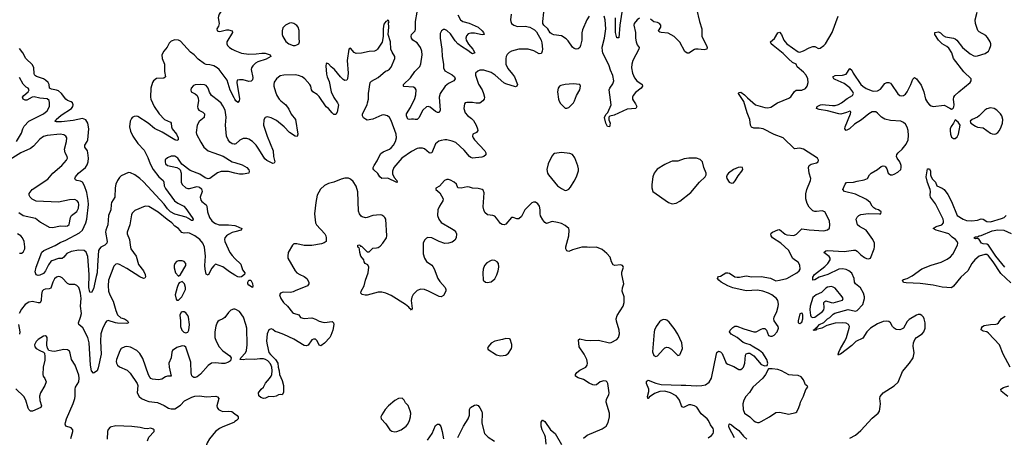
# Model space of a CAD drawing. Header units: inches. Extents: x 1449094 to 1618372, y 389908 to 534307.
# Tile 318 of 494: x 1547672 to 1558320, y 461769 to 466290. Entities that reach past the tile are written whole.
import ezdxf

# ---------------------------------------------------------------- set-up
doc = ezdxf.new("R2010")
doc.units = ezdxf.units.IN
doc.header["$MEASUREMENT"] = 0
doc.layers.add('B5446', color=7, linetype='Continuous')
doc.layers.add('B5456', color=7, linetype='Continuous')

msp = doc.modelspace()

# ---------------------------------------------------------------- linework, layer by layer
at = {"layer": 'B5446', "color": 5}
for points, elevation in [([(1550000, 466488), (1549990, 466485), (1549910, 466440), (1549850, 466382), (1549828, 466350), (1549821, 466330), (1549820, 466310), (1549830, 466250), (1549821, 466219), (1549804, 466190), (1549807, 466170), (1549830, 466164), (1549850, 466165), (1549910, 466180), (1549930, 466180), (1549970, 466170), (1549973, 466150), (1549913, 466050), (1549911, 466030), (1549921, 466010), (1549941, 465990), (1549970, 465970), (1550000, 465958)], 520), ([(1550000, 465429), (1549990, 465445), (1549949, 465529), (1549917, 465637), (1549831, 465750), (1549808, 465770), (1549770, 465791), (1549730, 465801), (1549690, 465804), (1549670, 465812), (1549602, 465862), (1549558, 465910), (1549520, 465940), (1549410, 466056), (1549390, 466067), (1549350, 466073), (1549310, 466059), (1549290, 466035), (1549268, 465992), (1549229, 465950), (1549210, 465910), (1549211, 465870), (1549239, 465810), (1549238, 465730), (1549249, 465670), (1549230, 465656), (1549150, 465652), (1549119, 465630), (1549107, 465610), (1549091, 465550), (1549086, 465450), (1549090, 465428), (1549128, 465350), (1549182, 465270), (1549238, 465210), (1549302, 465182), (1549310, 465171), (1549313, 465130), (1549321, 465110), (1549369, 465050), (1549385, 465010), (1549385, 464990), (1549370, 464983), (1549350, 464989), (1549214, 465074), (1549130, 465111), (1549060, 465170), (1548950, 465242), (1548930, 465247), (1548910, 465243), (1548890, 465231), (1548880, 465220), (1548865, 465190), (1548861, 465130), (1548870, 465085), (1548895, 465030), (1548950, 464948), (1549019, 464879), (1549057, 464797), (1549082, 464730), (1549115, 464670), (1549177, 464590), (1549223, 464550), (1549230, 464530), (1549236, 464490), (1549250, 464463), (1549345, 464330), (1549383, 464303), (1549447, 464270), (1549470, 464245), (1549537, 464150), (1549548, 464130), (1549545, 464115), (1549530, 464115), (1549499, 464139), (1549472, 464152), (1549350, 464186), (1549302, 464210), (1549270, 464242), (1549233, 464293), (1549010, 464533), (1548970, 464571), (1548917, 464610), (1548870, 464634), (1548850, 464636), (1548770, 464599), (1548750, 464581), (1548730, 464551), (1548712, 464510), (1548704, 464470), (1548700, 464370), (1548665, 464310), (1548660, 464290), (1548659, 464230), (1548631, 464170), (1548624, 464070), (1548602, 464010), (1548599, 463990), (1548617, 463890), (1548613, 463870), (1548593, 463850), (1548550, 463829), (1548534, 463810), (1548526, 463790), (1548512, 463630), (1548510, 463550), (1548498, 463510), (1548470, 463375), (1548450, 463336), (1548430, 463341), (1548421, 463390), (1548423, 463530), (1548408, 463728), (1548392, 463772), (1548370, 463790), (1548310, 463794), (1548230, 463780), (1548182, 463758), (1548162, 463738), (1548150, 463719), (1548130, 463703), (1548090, 463705), (1548020, 463680), (1548008, 463672), (1547983, 463637), (1547950, 463572), (1547930, 463544), (1547890, 463525), (1547870, 463521), (1547850, 463529), (1547839, 463559), (1547850, 463610), (1547910, 463774), (1547932, 463790), (1548055, 463845), (1548110, 463878), (1548170, 463904), (1548317, 463983), (1548350, 464012), (1548389, 464090), (1548398, 464130), (1548416, 464290), (1548413, 464333), (1548398, 464418), (1548373, 464493), (1548350, 464530), (1548330, 464541), (1548289, 464550), (1548277, 464557), (1548270, 464570), (1548275, 464590), (1548307, 464630), (1548382, 464690), (1548401, 464719), (1548412, 464750), (1548416, 464790), (1548410, 464850), (1548404, 464870), (1548377, 464910), (1548376, 464930), (1548402, 464970), (1548410, 464990), (1548418, 465110), (1548410, 465170), (1548386, 465206), (1548370, 465215), (1548350, 465219), (1548250, 465200), (1548125, 465185), (1548070, 465183), (1548052, 465190), (1548062, 465198), (1548066, 465210), (1548122, 465258), (1548231, 465330), (1548247, 465350), (1548252, 465370), (1548242, 465390), (1548230, 465400), (1548190, 465416), (1548170, 465431), (1548125, 465490), (1548090, 465520), (1548070, 465529), (1548017, 465537), (1547994, 465550), (1547990, 465590), (1547979, 465610), (1547950, 465637), (1547930, 465650), (1547854, 465674), (1547842, 465682), (1547833, 465693), (1547829, 465709), (1547825, 465770), (1547810, 465800), (1547737, 465870), (1547706, 465930), (1547670, 465980)], 520), ([(1547639, 464970), (1547690, 465063), (1547706, 465110), (1547722, 465138), (1547770, 465191), (1547930, 465272), (1547970, 465303), (1547993, 465350), (1547996, 465390), (1547990, 465416), (1547970, 465433), (1547890, 465440), (1547830, 465455), (1547807, 465453), (1547750, 465420), (1547730, 465419), (1547710, 465428), (1547703, 465450), (1547715, 465470), (1547765, 465510), (1547774, 465530), (1547762, 465550), (1547742, 465561), (1547711, 465591), (1547670, 465666)], 540), ([(1550000, 464943), (1549990, 464941), (1549970, 464945), (1549945, 464965), (1549925, 464990), (1549910, 465030), (1549898, 465150), (1549906, 465234), (1549893, 465310), (1549870, 465358), (1549850, 465385), (1549823, 465410), (1549748, 465470), (1549726, 465506), (1549710, 465550), (1549690, 465577), (1549670, 465586), (1549630, 465590), (1549570, 465586), (1549550, 465577), (1549527, 465550), (1549522, 465530), (1549527, 465510), (1549570, 465488), (1549590, 465470), (1549602, 465442), (1549606, 465410), (1549595, 465350), (1549599, 465330), (1549611, 465310), (1549651, 465290), (1549671, 465270), (1549667, 465230), (1549613, 465187), (1549590, 465150), (1549582, 465070), (1549584, 465050), (1549630, 464964), (1549665, 464910), (1549710, 464872), (1549770, 464847), (1549873, 464813), (1549970, 464753), (1550000, 464743)], 540), ([(1547663, 464203), (1547709, 464169), (1547842, 464142), (1547897, 464097), (1547990, 464045), (1548030, 464041), (1548110, 464059), (1548170, 464054), (1548190, 464059), (1548206, 464074), (1548223, 464150), (1548231, 464169), (1548290, 464213), (1548307, 464250), (1548312, 464291), (1548308, 464310), (1548294, 464330), (1548270, 464342), (1548210, 464341), (1548090, 464316), (1547850, 464327), (1547807, 464347), (1547784, 464370), (1547774, 464390), (1547775, 464410), (1547808, 464450), (1547976, 464564), (1548032, 464628), (1548127, 464710), (1548178, 464770), (1548188, 464790), (1548187, 464810), (1548164, 464850), (1548157, 464890), (1548179, 464970), (1548180, 465010), (1548170, 465030), (1548150, 465044), (1548110, 465052), (1547970, 465035), (1547930, 465024), (1547890, 464997), (1547820, 464920), (1547790, 464897), (1547683, 464850), (1547570, 464775)], 540), ([(1550000, 464629), (1549930, 464645), (1549850, 464646), (1549810, 464634), (1549730, 464572), (1549710, 464569), (1549678, 464578), (1549619, 464619), (1549517, 464657), (1549425, 464725), (1549382, 464790), (1549350, 464814), (1549310, 464813), (1549270, 464796), (1549247, 464773), (1549244, 464750), (1549250, 464730), (1549272, 464712), (1549370, 464690), (1549397, 464677), (1549406, 464666), (1549420, 464630), (1549417, 464570), (1549420, 464530), (1549430, 464507), (1549470, 464471), (1549490, 464464), (1549510, 464464), (1549590, 464484), (1549618, 464478), (1549639, 464459), (1549645, 464430), (1549625, 464370), (1549630, 464335), (1549641, 464321), (1549687, 464287), (1549696, 464270), (1549702, 464210), (1549724, 464150), (1549750, 464114), (1549770, 464096), (1549790, 464083), (1549830, 464070), (1549930, 464069), (1550000, 464061)], 540), ([(1550000, 463525), (1549941, 463561), (1549870, 463613), (1549790, 463642), (1549770, 463626), (1549750, 463600), (1549710, 463523), (1549690, 463535), (1549677, 463590), (1549675, 463630), (1549682, 463730), (1549669, 463829), (1549653, 463870), (1549619, 463910), (1549567, 463950), (1549510, 463978), (1549490, 463982), (1549450, 463980), (1549425, 463985), (1549389, 464029), (1549350, 464056), (1549317, 464090), (1549266, 464126), (1549170, 464207), (1549070, 464267), (1549030, 464270), (1548916, 464224), (1548890, 464197), (1548882, 464178), (1548862, 464070), (1548836, 463990), (1548835, 463970), (1548861, 463910), (1548865, 463850), (1548875, 463810), (1548930, 463730), (1548958, 463638), (1549011, 463570), (1549030, 463530), (1549034, 463506), (1549027, 463493), (1549010, 463490), (1548970, 463505), (1548830, 463598), (1548750, 463640), (1548730, 463646), (1548710, 463644), (1548690, 463623), (1548634, 463470), (1548627, 463410), (1548633, 463350), (1548648, 463310), (1548684, 463244), (1548710, 463140), (1548730, 463095), (1548764, 463064), (1548804, 463050), (1548839, 463030), (1548850, 463010), (1548830, 463000), (1548730, 463005), (1548708, 463008), (1548630, 463032), (1548610, 463026), (1548603, 463017), (1548570, 462955), (1548551, 462889), (1548547, 462810), (1548552, 462670), (1548519, 462521), (1548508, 462490), (1548470, 462462), (1548450, 462489), (1548439, 462550), (1548422, 462790), (1548410, 462850), (1548355, 462955), (1548311, 462991), (1548309, 463010), (1548331, 463070), (1548339, 463110), (1548329, 463190), (1548335, 463270), (1548329, 463330), (1548319, 463370), (1548310, 463390), (1548290, 463412), (1548270, 463424), (1548210, 463423), (1548190, 463435), (1548130, 463494), (1548110, 463505), (1548090, 463509), (1548070, 463502), (1548050, 463483), (1548029, 463450), (1548010, 463382), (1547990, 463375), (1547946, 463374), (1547930, 463366), (1547916, 463350), (1547906, 463314), (1547905, 463250), (1547894, 463226), (1547870, 463224), (1547810, 463240), (1547770, 463233), (1547730, 463207), (1547690, 463156), (1547668, 463110)], 540), ([(1547670, 463762), (1547690, 463764), (1547710, 463775), (1547726, 463810), (1547728, 463830), (1547720, 463890), (1547702, 463930), (1547683, 463950), (1547650, 463970)], 540), ([(1550000, 463993), (1549970, 463985), (1549930, 463966), (1549907, 463950), (1549892, 463930), (1549886, 463910), (1549889, 463890), (1549943, 463770), (1549970, 463737), (1550000, 463706)], 540), ([(1550000, 463155), (1549984, 463156), (1549955, 463145), (1549930, 463121), (1549890, 463066), (1549870, 463052), (1549830, 463035), (1549816, 463024), (1549808, 463012), (1549793, 462973), (1549781, 462910), (1549784, 462850), (1549798, 462810), (1549829, 462749), (1549870, 462705), (1549945, 462650), (1549958, 462630), (1549950, 462598), (1549930, 462584), (1549890, 462569), (1549853, 462567), (1549790, 462574), (1549746, 462570), (1549710, 462547), (1549629, 462451), (1549590, 462422), (1549570, 462416), (1549557, 462417), (1549544, 462424), (1549535, 462435), (1549527, 462467), (1549521, 462581), (1549470, 462746), (1549455, 462755), (1549430, 462759), (1549370, 462740), (1549325, 462710), (1549318, 462690), (1549311, 462630), (1549285, 462570), (1549287, 462530), (1549311, 462429), (1549270, 462430), (1549250, 462423), (1549210, 462399), (1549172, 462392), (1549110, 462398), (1549090, 462407), (1549079, 462419), (1549065, 462445), (1549003, 462623), (1548970, 462675), (1548939, 462710), (1548870, 462744), (1548830, 462751), (1548810, 462749), (1548771, 462730), (1548754, 462706), (1548718, 462610), (1548714, 462590), (1548718, 462570), (1548730, 462551), (1548750, 462533), (1548835, 462495), (1548865, 462465), (1548942, 462350), (1548948, 462328), (1548943, 462250), (1548964, 462210), (1548990, 462190), (1549030, 462170), (1549070, 462158), (1549164, 462144), (1549233, 462113), (1549283, 462083), (1549310, 462076), (1549330, 462076), (1549350, 462078), (1549410, 462117), (1549456, 462164), (1549535, 462205), (1549565, 462215), (1549619, 462219), (1549690, 462206), (1549793, 462213), (1549810, 462206), (1549826, 462190), (1549804, 462110), (1549806, 462090), (1549823, 462070), (1549850, 462054), (1549870, 462049), (1549930, 462053), (1549967, 462047), (1550000, 462023)], 560), ([(1547660, 462990), (1547674, 462910), (1547670, 462885)], 540), ([(1548224, 461756), (1548247, 461830), (1548246, 461850), (1548230, 461870), (1548170, 461890), (1548165, 461910), (1548167, 461930), (1548178, 461970), (1548250, 462136), (1548268, 462188), (1548273, 462213), (1548271, 462290), (1548276, 462310), (1548310, 462370), (1548316, 462410), (1548310, 462443), (1548271, 462550), (1548232, 462612), (1548219, 462679), (1548210, 462701), (1548190, 462715), (1548150, 462720), (1548050, 462697), (1548020, 462700), (1547988, 462710), (1547973, 462733), (1547966, 462766), (1547969, 462850), (1547962, 462862), (1547950, 462869), (1547930, 462865), (1547870, 462827), (1547850, 462805), (1547833, 462770), (1547837, 462750), (1547850, 462731), (1547890, 462707), (1547931, 462691), (1547939, 462679), (1547945, 462645), (1547943, 462603), (1547927, 462527), (1547921, 462450), (1547926, 462430), (1547945, 462405), (1547957, 462370), (1547944, 462330), (1547898, 462250), (1547887, 462213), (1547889, 462169), (1547908, 462110), (1547901, 462090), (1547810, 462053), (1547790, 462053), (1547780, 462060), (1547770, 462069), (1547764, 462084), (1547740, 462170), (1547715, 462210), (1547630, 462292)], 560), ([(1550000, 461939), (1549987, 461930), (1549870, 461884), (1549834, 461866), (1549790, 461830), (1549726, 461754), (1549700, 461710), (1549667, 461610), (1549667, 461570), (1549687, 461550), (1549784, 461544), (1549830, 461519), (1549850, 461514), (1549910, 461535), (1549930, 461533), (1549970, 461508), (1549999, 461499), (1550000, 461499)], 560), ([(1549055, 461730), (1549070, 461771), (1549126, 461830), (1549126, 461850), (1549116, 461856), (1549090, 461868), (1549050, 461862), (1549017, 461863), (1548974, 461874), (1548886, 461886), (1548712, 461892), (1548650, 461877), (1548628, 461852), (1548620, 461830), (1548619, 461750)], 560)]:
    msp.add_lwpolyline(points, dxfattribs=dict(at, elevation=elevation))
at = {"layer": 'B5446', "color": 5, "elevation": 560}
for points in [[(1549430, 463681), (1549390, 463681), (1549368, 463672), (1549351, 463650), (1549343, 463630), (1549342, 463602), (1549358, 463550), (1549390, 463514), (1549410, 463532), (1549469, 463630), (1549469, 463650), (1549450, 463672)], [(1549430, 463454), (1549398, 463442), (1549391, 463430), (1549376, 463390), (1549355, 463310), (1549363, 463263), (1549370, 463252), (1549390, 463252), (1549424, 463290), (1549464, 463370), (1549464, 463390), (1549453, 463430)], [(1549450, 463128), (1549433, 463127), (1549418, 463122), (1549405, 463090), (1549411, 463029), (1549411, 462970), (1549425, 462930), (1549448, 462908), (1549470, 462901), (1549490, 462906), (1549501, 462930), (1549509, 462990), (1549497, 463070), (1549490, 463088), (1549470, 463115)]]:
    msp.add_lwpolyline(points, close=True, dxfattribs=at)
at = {"layer": 'B5456', "color": 5}
for points, elevation in [([(1554991, 466409), (1555023, 466270), (1555049, 466190), (1555050, 466110), (1555100, 466010), (1555106, 465990), (1555103, 465970), (1555076, 465964), (1555009, 465971), (1554982, 465970), (1554970, 465967), (1554910, 465929), (1554890, 465929), (1554867, 465947), (1554810, 466046), (1554750, 466110), (1554685, 466145), (1554610, 466151), (1554595, 466155), (1554584, 466164), (1554581, 466170), (1554604, 466210), (1554607, 466230), (1554590, 466249), (1554570, 466260), (1554530, 466267), (1554495, 466295)], 540), ([(1552988, 466350), (1552979, 466290), (1552982, 466270), (1552990, 466250), (1553015, 466230), (1553056, 466216), (1553139, 466221), (1553190, 466210), (1553240, 466180), (1553260, 466160), (1553310, 466070), (1553320, 466040), (1553327, 465970), (1553324, 465950), (1553314, 465926), (1553310, 465923), (1553290, 465922), (1553232, 465952), (1553171, 465971), (1553070, 465972), (1552991, 465950), (1552965, 465935), (1552945, 465915), (1552933, 465890), (1552930, 465870), (1552930, 465810), (1552950, 465762), (1553002, 465702), (1553024, 465670), (1553054, 465590), (1553050, 465570), (1553035, 465565), (1552930, 465596), (1552907, 465607), (1552813, 465690), (1552770, 465717), (1552690, 465744), (1552650, 465743), (1552626, 465734), (1552603, 465710), (1552600, 465690), (1552633, 465593), (1552672, 465530), (1552689, 465490), (1552698, 465450), (1552694, 465430), (1552682, 465410), (1552650, 465388), (1552610, 465386), (1552570, 465392), (1552508, 465392), (1552491, 465389), (1552481, 465379), (1552477, 465330), (1552490, 465283), (1552514, 465254), (1552559, 465219), (1552578, 465198), (1552607, 465150), (1552624, 465110), (1552626, 465090), (1552614, 465070), (1552574, 465050), (1552570, 465030), (1552576, 465010), (1552589, 464989), (1552701, 464870), (1552713, 464850), (1552713, 464827), (1552691, 464810), (1552670, 464803), (1552570, 464790), (1552550, 464797), (1552535, 464810), (1552479, 464879), (1552390, 464959), (1552350, 464976), (1552290, 464990), (1552269, 464991), (1552230, 464984), (1552205, 464975), (1552170, 464945), (1552130, 464848), (1552110, 464845), (1552101, 464850), (1552050, 464891), (1552030, 464898), (1551990, 464901), (1551970, 464895), (1551910, 464862), (1551806, 464790), (1551720, 464690), (1551703, 464650), (1551703, 464623), (1551723, 464583), (1551750, 464550), (1551754, 464530), (1551750, 464527), (1551655, 464575), (1551590, 464572), (1551567, 464590), (1551544, 464624), (1551503, 464663), (1551496, 464676), (1551496, 464690), (1551505, 464710), (1551537, 464763), (1551562, 464818), (1551579, 464841), (1551602, 464858), (1551670, 464889), (1551690, 464903), (1551716, 464930), (1551737, 464970), (1551746, 465010), (1551743, 465050), (1551690, 465199), (1551670, 465232), (1551650, 465249), (1551610, 465261), (1551590, 465256), (1551490, 465212), (1551430, 465204), (1551410, 465212), (1551390, 465229), (1551381, 465250), (1551379, 465270), (1551430, 465370), (1551435, 465390), (1551443, 465430), (1551445, 465490), (1551461, 465610), (1551475, 465625), (1551550, 465663), (1551628, 465732), (1551650, 465740), (1551670, 465756), (1551690, 465778), (1551728, 465870), (1551728, 465890), (1551699, 465939), (1551687, 465970), (1551682, 466050), (1551658, 466130), (1551664, 466210), (1551662, 466258), (1551666, 466266), (1551662, 466282), (1551650, 466286), (1551645, 466275), (1551630, 466269), (1551610, 466242), (1551602, 466190), (1551604, 466110), (1551593, 466047), (1551542, 465970), (1551530, 465960), (1551509, 465951), (1551450, 465947), (1551369, 465929), (1551310, 465923), (1551290, 465934), (1551250, 465983), (1551230, 465970), (1551212, 465850), (1551223, 465710), (1551217, 465650), (1551210, 465637), (1551190, 465632), (1551170, 465644), (1551142, 465670), (1551076, 465750), (1551039, 465779), (1551010, 465814), (1550990, 465818), (1550987, 465813), (1550984, 465790), (1550990, 465702), (1550998, 465670), (1551020, 465620), (1551042, 465510), (1551068, 465448), (1551110, 465390), (1551119, 465370), (1551106, 465290), (1551090, 465262), (1551070, 465265), (1551050, 465281), (1551010, 465329), (1550987, 465347), (1550910, 465460), (1550890, 465480), (1550842, 465510), (1550828, 465530), (1550820, 465570), (1550810, 465590), (1550754, 465650), (1550727, 465670), (1550686, 465686), (1550650, 465693), (1550530, 465691), (1550490, 465681), (1550448, 465650), (1550425, 465615), (1550420, 465590), (1550420, 465570), (1550437, 465510), (1550454, 465470), (1550477, 465430), (1550496, 465410), (1550549, 465369), (1550583, 465323), (1550608, 465268), (1550656, 465210), (1550679, 465050), (1550673, 465027), (1550650, 465030), (1550589, 465069), (1550531, 465131), (1550450, 465198), (1550390, 465226), (1550350, 465237), (1550325, 465230), (1550313, 465207), (1550310, 465150), (1550349, 465030), (1550412, 464870), (1550418, 464810), (1550430, 464750), (1550423, 464737), (1550410, 464732), (1550346, 464766), (1550323, 464783), (1550260, 464890), (1550231, 464930), (1550190, 464970), (1550150, 464997), (1550130, 465004), (1550090, 465004), (1550054, 464986), (1550010, 464946), (1550000, 464943)], 540), ([(1552410, 466342), (1552439, 466290), (1552466, 466270), (1552534, 466254), (1552630, 466211), (1552674, 466170), (1552689, 466150), (1552696, 466130), (1552674, 466126), (1552590, 466143), (1552550, 466146), (1552523, 466137), (1552503, 466117), (1552496, 466090), (1552501, 466070), (1552527, 466027), (1552573, 465970), (1552593, 465930), (1552570, 465922), (1552550, 465930), (1552517, 465957), (1552450, 465999), (1552411, 466030), (1552381, 466061), (1552330, 466136), (1552290, 466174), (1552270, 466184), (1552257, 466183), (1552235, 466170), (1552221, 466139), (1552219, 466090), (1552238, 465970), (1552241, 465890), (1552254, 465810), (1552256, 465770), (1552270, 465736), (1552350, 465693), (1552373, 465670), (1552382, 465650), (1552367, 465630), (1552310, 465600), (1552273, 465570), (1552218, 465490), (1552207, 465450), (1552220, 465310), (1552210, 465284), (1552190, 465286), (1552170, 465298), (1552110, 465344), (1552090, 465350), (1552070, 465347), (1552032, 465310), (1551990, 465229), (1551970, 465209), (1551949, 465209), (1551930, 465215), (1551910, 465215), (1551890, 465209), (1551870, 465213), (1551854, 465250), (1551854, 465270), (1551899, 465341), (1551944, 465436), (1551956, 465476), (1551958, 465530), (1551950, 465550), (1551930, 465559), (1551828, 465568), (1551824, 465570), (1551821, 465590), (1551898, 465662), (1551947, 465730), (1551998, 465782), (1552010, 465811), (1552025, 465910), (1552021, 465950), (1552007, 465990), (1551970, 466038), (1551922, 466070), (1551909, 466089), (1551906, 466110), (1551909, 466131), (1551950, 466169), (1551954, 466186), (1551952, 466270), (1551970, 466370)], 520), ([(1553832, 466330), (1553804, 466290), (1553760, 466180), (1553753, 466147), (1553750, 466070), (1553738, 466010), (1553730, 465989), (1553710, 465973), (1553689, 465970), (1553670, 465977), (1553650, 465992), (1553602, 466062), (1553582, 466082), (1553530, 466115), (1553450, 466126), (1553430, 466132), (1553408, 466148), (1553384, 466190), (1553340, 466230), (1553330, 466250), (1553328, 466270), (1553342, 466370)], 540), ([(1554375, 466305), (1554351, 466289), (1554319, 466250), (1554315, 466230), (1554333, 466150), (1554333, 466090), (1554338, 466050), (1554350, 466017), (1554370, 465990), (1554368, 465970), (1554304, 465850), (1554292, 465810), (1554289, 465769), (1554300, 465710), (1554320, 465660), (1554347, 465627), (1554405, 465590), (1554408, 465570), (1554394, 465550), (1554330, 465502), (1554306, 465470), (1554300, 465450), (1554301, 465430), (1554309, 465410), (1554330, 465381), (1554345, 465350), (1554336, 465330), (1554240, 465320), (1554102, 465258), (1554053, 465247), (1554044, 465236), (1554043, 465223), (1554045, 465205), (1554059, 465170), (1554056, 465150), (1554050, 465129), (1554030, 465135), (1554010, 465169), (1553995, 465230), (1554010, 465263), (1554034, 465286), (1554069, 465370), (1554048, 465530), (1554055, 465550), (1554086, 465594), (1554096, 465630), (1554085, 465685), (1554062, 465742), (1554048, 465790), (1553979, 465930), (1553974, 465950), (1553973, 465993), (1553995, 466090), (1554010, 466190), (1554004, 466290), (1553992, 466330)], 540), ([(1554184, 466370), (1554163, 466230), (1554150, 466093), (1554130, 466095), (1554117, 466150), (1554114, 466310)], 520), ([(1555116, 461764), (1555152, 461790), (1555171, 461809), (1555176, 461824), (1555176, 461850), (1555170, 461865), (1555144, 461904), (1555122, 461950), (1555107, 461970), (1555043, 462023), (1554994, 462094), (1554970, 462111), (1554930, 462121), (1554910, 462119), (1554850, 462093), (1554838, 462098), (1554829, 462109), (1554809, 462170), (1554790, 462198), (1554770, 462217), (1554710, 462250), (1554650, 462268), (1554595, 462265), (1554537, 462243), (1554478, 462202), (1554469, 462189), (1554466, 462190), (1554462, 462210), (1554475, 462265), (1554475, 462290), (1554452, 462350), (1554450, 462372), (1554458, 462382), (1554470, 462387), (1554553, 462354), (1554610, 462342), (1554827, 462333), (1554875, 462335), (1554990, 462326), (1555050, 462328), (1555090, 462338), (1555130, 462367), (1555155, 462410), (1555206, 462674), (1555212, 462688), (1555230, 462701), (1555250, 462695), (1555270, 462675), (1555313, 462573), (1555330, 462561), (1555396, 462536), (1555450, 462503), (1555470, 462503), (1555490, 462516), (1555499, 462530), (1555515, 462570), (1555523, 462657), (1555530, 462671), (1555550, 462681), (1555570, 462679), (1555612, 462652), (1555690, 462557), (1555730, 462541), (1555755, 462545), (1555762, 462570), (1555753, 462610), (1555710, 462680), (1555672, 462710), (1555593, 462754), (1555572, 462770), (1555524, 462784), (1555497, 462797), (1555432, 462850), (1555366, 462886), (1555349, 462911), (1555355, 462930), (1555383, 462957), (1555407, 462973), (1555427, 462973), (1555502, 462942), (1555610, 462909), (1555637, 462910), (1555690, 462940), (1555710, 462947), (1555730, 462946), (1555750, 462930), (1555771, 462870), (1555790, 462863), (1555810, 462865), (1555830, 462876), (1555865, 462910), (1555880, 462950), (1555875, 462970), (1555832, 463030), (1555828, 463050), (1555831, 463070), (1555862, 463130), (1555876, 463184), (1555880, 463210), (1555871, 463250), (1555857, 463270), (1555806, 463310), (1555770, 463330), (1555710, 463350), (1555650, 463361), (1555530, 463356), (1555386, 463386), (1555330, 463410), (1555259, 463450), (1555234, 463470), (1555219, 463490), (1555222, 463498), (1555229, 463510), (1555250, 463514), (1555310, 463551), (1555329, 463551), (1555350, 463545), (1555406, 463506), (1555430, 463501), (1555458, 463502), (1555530, 463516), (1555590, 463507), (1555690, 463509), (1555793, 463493), (1555850, 463464), (1555890, 463469), (1555970, 463489), (1556075, 463550), (1556101, 463570), (1556112, 463590), (1556110, 463633), (1556090, 463666), (1556050, 463690), (1556030, 463710), (1555990, 463791), (1555904, 463870), (1555815, 463930), (1555799, 463950), (1555794, 463970), (1555800, 463980), (1555812, 463990), (1555870, 464016), (1555890, 464017), (1555950, 463967), (1555970, 463961), (1556045, 463955), (1556073, 463967), (1556130, 464027), (1556210, 464014), (1556370, 464006), (1556410, 464014), (1556430, 464032), (1556435, 464070), (1556429, 464109), (1556402, 464170), (1556378, 464210), (1556350, 464221), (1556290, 464212), (1556270, 464212), (1556250, 464220), (1556210, 464260), (1556190, 464299), (1556175, 464350), (1556174, 464406), (1556183, 464450), (1556225, 464550), (1556227, 464570), (1556210, 464630), (1556202, 464690), (1556210, 464710), (1556230, 464725), (1556290, 464739), (1556306, 464750), (1556312, 464770), (1556301, 464790), (1556150, 464888), (1556110, 464900), (1556050, 464892), (1555929, 465010), (1555830, 465047), (1555712, 465110), (1555670, 465117), (1555610, 465114), (1555587, 465127), (1555575, 465150), (1555568, 465210), (1555541, 465281), (1555504, 465404), (1555447, 465490), (1555450, 465502), (1555470, 465505), (1555510, 465478), (1555543, 465443), (1555630, 465370), (1555730, 465338), (1555764, 465336), (1555796, 465344), (1555869, 465390), (1555990, 465440), (1556010, 465456), (1556050, 465511), (1556070, 465528), (1556130, 465526), (1556170, 465547), (1556190, 465570), (1556200, 465610), (1556197, 465650), (1556178, 465690), (1556150, 465722), (1556081, 465781), (1556068, 465808), (1556028, 465828), (1555986, 465866), (1555930, 465924), (1555819, 466010), (1555798, 466030), (1555790, 466050), (1555834, 466086), (1555870, 466147), (1555890, 466156), (1555910, 466131), (1555936, 466070), (1555950, 466050), (1555970, 466030), (1556090, 465942), (1556110, 465938), (1556150, 465952), (1556210, 465985), (1556250, 465999), (1556270, 465999), (1556310, 465980), (1556330, 465983), (1556370, 466011), (1556386, 466030), (1556457, 466150), (1556523, 466330)], 540), ([(1556650, 461758), (1556710, 461793), (1556770, 461841), (1556890, 461976), (1556956, 462030), (1556970, 462051), (1556979, 462101), (1556981, 462130), (1556974, 462190), (1556977, 462210), (1557010, 462252), (1557130, 462325), (1557173, 462367), (1557219, 462481), (1557294, 462570), (1557336, 462630), (1557345, 462685), (1557334, 462754), (1557338, 462790), (1557353, 462827), (1557370, 462851), (1557433, 462890), (1557449, 462910), (1557465, 462950), (1557466, 463010), (1557454, 463050), (1557446, 463070), (1557430, 463089), (1557410, 463098), (1557390, 463097), (1557370, 463090), (1557290, 463043), (1557270, 463024), (1557229, 462951), (1557210, 462938), (1557190, 462931), (1557150, 462936), (1557129, 462949), (1557111, 462970), (1557090, 463010), (1557070, 463023), (1557047, 463027), (1557010, 463023), (1556950, 462998), (1556874, 462950), (1556833, 462910), (1556790, 462844), (1556713, 462807), (1556670, 462764), (1556550, 462668), (1556535, 462665), (1556530, 462659), (1556525, 462670), (1556530, 462690), (1556548, 462730), (1556596, 462810), (1556613, 462850), (1556644, 462950), (1556645, 462970), (1556636, 462990), (1556610, 463003), (1556575, 463010), (1556490, 463004), (1556402, 462978), (1556346, 462950), (1556285, 462935), (1556287, 462930), (1556270, 462924), (1556253, 462930), (1556278, 462942), (1556280, 462950), (1556298, 462962), (1556322, 462990), (1556368, 463012), (1556407, 463050), (1556434, 463066), (1556470, 463101), (1556488, 463112), (1556630, 463151), (1556710, 463134), (1556730, 463142), (1556790, 463206), (1556807, 463270), (1556810, 463290), (1556799, 463330), (1556766, 463386), (1556711, 463431), (1556701, 463450), (1556696, 463490), (1556670, 463545), (1556640, 463570), (1556610, 463584), (1556570, 463594), (1556530, 463591), (1556412, 463530), (1556319, 463501), (1556270, 463474), (1556249, 463470), (1556250, 463501), (1556269, 463530), (1556381, 463619), (1556411, 463650), (1556436, 463690), (1556437, 463710), (1556425, 463725), (1556367, 463770), (1556390, 463787), (1556410, 463790), (1556590, 463782), (1556690, 463796), (1556710, 463794), (1556730, 463785), (1556770, 463744), (1556810, 463714), (1556830, 463704), (1556850, 463700), (1556875, 463710), (1556913, 463810), (1556918, 463830), (1556917, 463870), (1556899, 463910), (1556826, 464010), (1556754, 464050), (1556731, 464070), (1556720, 464130), (1556730, 464154), (1556746, 464170), (1556770, 464182), (1556851, 464191), (1556970, 464187), (1556986, 464190), (1556988, 464210), (1556958, 464230), (1556930, 464239), (1556910, 464253), (1556893, 464273), (1556870, 464312), (1556830, 464344), (1556710, 464401), (1556591, 464431), (1556575, 464450), (1556600, 464510), (1556612, 464528), (1556690, 464531), (1556730, 464543), (1556805, 464555), (1556841, 464570), (1556861, 464610), (1556879, 464630), (1556950, 464670), (1556990, 464701), (1557010, 464708), (1557030, 464703), (1557037, 464696), (1557050, 464675), (1557066, 464630), (1557090, 464612), (1557110, 464612), (1557130, 464618), (1557170, 464638), (1557200, 464670), (1557206, 464690), (1557206, 464710), (1557190, 464750), (1557160, 464790), (1557155, 464810), (1557158, 464830), (1557171, 464850), (1557216, 464890), (1557258, 464942), (1557279, 464990), (1557285, 465035), (1557282, 465090), (1557270, 465128), (1557250, 465160), (1557230, 465178), (1557201, 465190), (1557090, 465200), (1557030, 465215), (1556994, 465234), (1556950, 465280), (1556930, 465293), (1556890, 465291), (1556854, 465270), (1556775, 465205), (1556700, 465160), (1556646, 465110), (1556609, 465089), (1556597, 465110), (1556601, 465130), (1556657, 465270), (1556661, 465290), (1556657, 465297), (1556650, 465301), (1556614, 465286), (1556551, 465269), (1556530, 465270), (1556410, 465304), (1556318, 465318), (1556289, 465330), (1556298, 465350), (1556331, 465369), (1556350, 465371), (1556462, 465362), (1556490, 465363), (1556527, 465373), (1556560, 465390), (1556622, 465438), (1556680, 465470), (1556689, 465490), (1556682, 465510), (1556651, 465551), (1556590, 465599), (1556490, 465642), (1556478, 465650), (1556465, 465670), (1556490, 465685), (1556570, 465690), (1556610, 465700), (1556650, 465761), (1556670, 465743), (1556685, 465710), (1556770, 465590), (1556789, 465569), (1556825, 465545), (1556890, 465519), (1556910, 465515), (1556950, 465519), (1556981, 465539), (1557030, 465598), (1557050, 465609), (1557070, 465610), (1557090, 465602), (1557102, 465590), (1557170, 465487), (1557190, 465471), (1557210, 465467), (1557230, 465471), (1557250, 465483), (1557270, 465508), (1557311, 465589), (1557330, 465647), (1557350, 465665), (1557370, 465650), (1557420, 465580), (1557449, 465509), (1557469, 465430), (1557490, 465393), (1557511, 465370), (1557530, 465358), (1557550, 465352), (1557670, 465365), (1557730, 465331), (1557750, 465322), (1557756, 465324), (1557769, 465331), (1557774, 465346), (1557777, 465370), (1557771, 465430), (1557775, 465450), (1557786, 465470), (1557827, 465510), (1557951, 465610), (1557962, 465630), (1557963, 465650), (1557884, 465724), (1557772, 465870), (1557752, 465932), (1557721, 465981), (1557700, 466000), (1557648, 466030), (1557610, 466068), (1557569, 466130), (1557569, 466150), (1557610, 466158), (1557630, 466148), (1557658, 466118), (1557683, 466103), (1557770, 466090), (1557790, 466082), (1557807, 466067), (1557868, 465988), (1557950, 465919), (1557990, 465900), (1558010, 465897), (1558030, 465900), (1558115, 465925), (1558150, 465950), (1558162, 465970), (1558176, 466010), (1558175, 466030), (1558166, 466050), (1558138, 466098), (1558120, 466120), (1558050, 466158), (1558034, 466174), (1558010, 466250), (1558007, 466290), (1558026, 466370)], 520), ([(1550000, 465958), (1550070, 465929), (1550150, 465917), (1550230, 465919), (1550290, 465929), (1550327, 465927), (1550379, 465910), (1550387, 465890), (1550338, 465862), (1550246, 465834), (1550221, 465819), (1550192, 465790), (1550179, 465770), (1550175, 465750), (1550195, 465665), (1550190, 465638), (1550176, 465624), (1550150, 465620), (1550090, 465638), (1550050, 465640), (1550025, 465635), (1550019, 465610), (1550048, 465432), (1550045, 465410), (1550030, 465392), (1550010, 465413), (1550000, 465429)], 520), ([(1550000, 464743), (1550078, 464718), (1550127, 464690), (1550150, 464665), (1550155, 464650), (1550151, 464630), (1550090, 464617), (1550050, 464618), (1550000, 464629)], 540), ([(1558390, 463441), (1558281, 463541), (1558200, 463670), (1558150, 463734), (1558130, 463747), (1558110, 463749), (1558050, 463730), (1558001, 463690), (1557970, 463650), (1557927, 463573), (1557850, 463504), (1557770, 463404), (1557750, 463388), (1557650, 463393), (1557550, 463415), (1557410, 463433), (1557260, 463440), (1557230, 463446), (1557221, 463470), (1557230, 463477), (1557270, 463487), (1557323, 463517), (1557430, 463593), (1557529, 463631), (1557636, 463664), (1557704, 463696), (1557737, 463723), (1557762, 463750), (1557815, 463850), (1557819, 463870), (1557811, 463890), (1557791, 463910), (1557755, 463935), (1557720, 463970), (1557684, 463984), (1557584, 464010), (1557550, 464030), (1557585, 464050), (1557643, 464070), (1557661, 464090), (1557664, 464110), (1557658, 464130), (1557577, 464297), (1557522, 464370), (1557517, 464390), (1557522, 464430), (1557519, 464450), (1557490, 464527), (1557476, 464590), (1557490, 464674), (1557510, 464676), (1557516, 464670), (1557523, 464650), (1557523, 464610), (1557530, 464590), (1557545, 464565), (1557576, 464530), (1557591, 464490), (1557650, 464468), (1557671, 464451), (1557710, 464398), (1557750, 464321), (1557812, 464172), (1557877, 464130), (1557910, 464116), (1557970, 464112), (1558030, 464121), (1558070, 464133), (1558090, 464129), (1558130, 464105), (1558170, 464103), (1558290, 464137), (1558320, 464150), (1558339, 464170)], 480), ([(1553770, 461761), (1553809, 461791), (1553970, 461862), (1554013, 461890), (1554037, 461930), (1554052, 461990), (1554050, 462030), (1554013, 462150), (1554017, 462183), (1554043, 462230), (1554047, 462250), (1554033, 462353), (1554027, 462367), (1554016, 462376), (1553990, 462381), (1553950, 462369), (1553910, 462338), (1553890, 462335), (1553870, 462338), (1553830, 462355), (1553770, 462394), (1553710, 462411), (1553682, 462430), (1553683, 462450), (1553698, 462470), (1553730, 462496), (1553793, 462530), (1553809, 462550), (1553814, 462570), (1553805, 462610), (1553776, 462670), (1553722, 462750), (1553715, 462825), (1553730, 462836), (1553790, 462820), (1553850, 462816), (1553930, 462819), (1554050, 462793), (1554070, 462797), (1554130, 462828), (1554147, 462850), (1554158, 462890), (1554156, 462930), (1554125, 463025), (1554122, 463050), (1554133, 463087), (1554197, 463190), (1554209, 463230), (1554209, 463290), (1554189, 463351), (1554192, 463388), (1554204, 463430), (1554203, 463450), (1554183, 463530), (1554185, 463555), (1554202, 463610), (1554199, 463619), (1554190, 463628), (1554170, 463635), (1554110, 463629), (1554090, 463635), (1554073, 463670), (1554058, 463718), (1554020, 463760), (1553970, 463802), (1553910, 463829), (1553830, 463824), (1553810, 463829), (1553750, 463829), (1553650, 463799), (1553610, 463782), (1553590, 463788), (1553579, 463810), (1553579, 463830), (1553610, 463950), (1553613, 464010), (1553609, 464030), (1553570, 464063), (1553530, 464083), (1553490, 464096), (1553430, 464104), (1553370, 464085), (1553353, 464093), (1553330, 464122), (1553306, 464166), (1553300, 464190), (1553300, 464230), (1553292, 464270), (1553275, 464295), (1553250, 464313), (1553230, 464313), (1553210, 464306), (1553191, 464290), (1553135, 464230), (1553099, 464161), (1553070, 464134), (1553050, 464133), (1553010, 464149), (1552990, 464149), (1552930, 464077), (1552910, 464069), (1552890, 464073), (1552870, 464085), (1552830, 464143), (1552810, 464163), (1552790, 464172), (1552730, 464179), (1552703, 464203), (1552690, 464230), (1552684, 464264), (1552694, 464414), (1552683, 464443), (1552675, 464450), (1552630, 464464), (1552570, 464465), (1552536, 464476), (1552510, 464480), (1552448, 464468), (1552410, 464470), (1552395, 464510), (1552371, 464531), (1552330, 464553), (1552310, 464559), (1552290, 464559), (1552266, 464550), (1552213, 464487), (1552173, 464467), (1552172, 464450), (1552214, 464414), (1552251, 464350), (1552248, 464330), (1552212, 464270), (1552195, 464230), (1552192, 464170), (1552204, 464130), (1552230, 464093), (1552343, 464030), (1552371, 464010), (1552387, 463990), (1552396, 463970), (1552393, 463930), (1552377, 463903), (1552350, 463881), (1552310, 463870), (1552270, 463868), (1552210, 463887), (1552130, 463930), (1552087, 463933), (1552070, 463926), (1552050, 463904), (1552037, 463870), (1552035, 463845), (1552036, 463756), (1552049, 463709), (1552072, 463672), (1552130, 463631), (1552139, 463619), (1552154, 463594), (1552194, 463490), (1552216, 463456), (1552273, 463390), (1552281, 463370), (1552281, 463350), (1552255, 463305), (1552231, 463289), (1552210, 463293), (1552092, 463352), (1552050, 463368), (1552010, 463372), (1551970, 463357), (1551926, 463314), (1551914, 463286), (1551907, 463250), (1551915, 463165), (1551910, 463144), (1551900, 463160), (1551890, 463164), (1551879, 463179), (1551846, 463206), (1551690, 463304), (1551630, 463331), (1551590, 463341), (1551550, 463340), (1551430, 463309), (1551407, 463307), (1551374, 463314), (1551361, 463330), (1551365, 463350), (1551397, 463410), (1551413, 463470), (1551441, 463550), (1551449, 463610), (1551436, 463636), (1551409, 463650), (1551397, 463670), (1551392, 463692), (1551362, 463730), (1551349, 463769), (1551347, 463807), (1551342, 463822), (1551328, 463828), (1551328, 463850), (1551350, 463851), (1551358, 463838), (1551370, 463838), (1551430, 463778), (1551450, 463778), (1551490, 463817), (1551530, 463819), (1551550, 463825), (1551570, 463837), (1551600, 463870), (1551639, 463930), (1551641, 463950), (1551630, 464130), (1551621, 464150), (1551610, 464161), (1551590, 464173), (1551570, 464176), (1551490, 464170), (1551430, 464148), (1551410, 464145), (1551375, 464155), (1551364, 464164), (1551347, 464187), (1551337, 464217), (1551328, 464428), (1551310, 464489), (1551278, 464538), (1551250, 464563), (1551227, 464573), (1551190, 464575), (1551150, 464564), (1551070, 464530), (1551010, 464515), (1550970, 464495), (1550926, 464454), (1550889, 464390), (1550874, 464310), (1550860, 464190), (1550871, 464090), (1550882, 464070), (1550971, 463970), (1550983, 463950), (1550987, 463930), (1550985, 463890), (1550965, 463875), (1550936, 463864), (1550830, 463845), (1550750, 463844), (1550670, 463863), (1550638, 463862), (1550621, 463850), (1550577, 463770), (1550571, 463730), (1550573, 463710), (1550650, 463571), (1550670, 463548), (1550701, 463530), (1550750, 463511), (1550777, 463490), (1550799, 463450), (1550799, 463430), (1550785, 463410), (1550650, 463356), (1550630, 463344), (1550602, 463338), (1550521, 463339), (1550492, 463330), (1550483, 463310), (1550495, 463270), (1550524, 463230), (1550568, 463188), (1550621, 463121), (1550632, 463112), (1550690, 463094), (1550710, 463065), (1550750, 463056), (1550830, 463061), (1550870, 463048), (1550910, 463026), (1550950, 463014), (1550970, 463012), (1551050, 463021), (1551066, 463010), (1551071, 462990), (1551057, 462930), (1551036, 462870), (1551025, 462850), (1550970, 462789), (1550930, 462761), (1550910, 462768), (1550890, 462815), (1550870, 462833), (1550850, 462833), (1550830, 462824), (1550790, 462765), (1550770, 462761), (1550750, 462764), (1550637, 462830), (1550530, 462882), (1550470, 462905), (1550434, 462914), (1550410, 462937), (1550390, 462943), (1550367, 462933), (1550348, 462890), (1550342, 462810), (1550348, 462770), (1550368, 462688), (1550384, 462664), (1550439, 462610), (1550463, 462570), (1550467, 462530), (1550479, 462490), (1550482, 462450), (1550510, 462385), (1550525, 462330), (1550526, 462254), (1550510, 462229), (1550490, 462234), (1550470, 462229), (1550445, 462215), (1550413, 462207), (1550368, 462212), (1550330, 462193), (1550310, 462189), (1550279, 462199), (1550257, 462217), (1550253, 462250), (1550284, 462290), (1550308, 462312), (1550330, 462356), (1550374, 462406), (1550390, 462430), (1550398, 462450), (1550403, 462490), (1550400, 462530), (1550383, 462563), (1550356, 462596), (1550331, 462611), (1550310, 462618), (1550270, 462620), (1550210, 462610), (1550130, 462615), (1550087, 462607), (1550058, 462610), (1550065, 462630), (1550115, 462685), (1550125, 462710), (1550133, 462770), (1550127, 462950), (1550118, 462990), (1550092, 463070), (1550050, 463130), (1550010, 463154), (1550000, 463155)], 560), ([(1550000, 464061), (1550010, 464060), (1550075, 464030), (1550066, 464010), (1550000, 463993)], 540), ([(1558327, 463610), (1558230, 463729), (1558150, 463848), (1558130, 463860), (1558090, 463864), (1558074, 463870), (1558050, 463909), (1558038, 463918), (1558030, 463922), (1558010, 463919), (1557990, 463930), (1558010, 463941), (1558030, 463938), (1558048, 463950), (1558070, 463954), (1558190, 464006), (1558250, 464015), (1558316, 464010), (1558396, 463976)], 460), ([(1550000, 463706), (1550063, 463643), (1550081, 463581), (1550107, 463550), (1550102, 463530), (1550070, 463505), (1550050, 463502), (1550030, 463507), (1550000, 463525)], 540), ([(1558385, 462530), (1558307, 462670), (1558267, 462770), (1558150, 462897), (1558130, 462910), (1558090, 462918), (1558071, 462931), (1558072, 462950), (1558085, 462970), (1558101, 462979), (1558170, 462991), (1558227, 462993), (1558242, 462998), (1558257, 463010), (1558290, 463056), (1558330, 463080)], 480), ([(1558357, 462210), (1558285, 462270), (1558282, 462290), (1558313, 462307), (1558370, 462327)], 480), ([(1552410, 461766), (1552472, 461888), (1552522, 461970), (1552536, 462010), (1552538, 462070), (1552546, 462090), (1552590, 462116), (1552610, 462121), (1552630, 462114), (1552650, 462087), (1552669, 462050), (1552672, 462030), (1552670, 461922), (1552700, 461810), (1552737, 461770), (1552808, 461728)], 560), ([(1550000, 462023), (1550025, 462005), (1550035, 461990), (1550033, 461970), (1550016, 461950), (1550000, 461939)], 560), ([(1553366, 461694), (1553359, 461770), (1553353, 461793), (1553323, 461850), (1553310, 461890), (1553310, 461934), (1553325, 461955), (1553330, 461956), (1553350, 461941), (1553411, 461850), (1553463, 461810), (1553530, 461691)], 560), ([(1552082, 461738), (1552133, 461810), (1552170, 461896), (1552190, 461911), (1552210, 461911), (1552225, 461885), (1552242, 461830), (1552254, 461754)], 560), ([(1555404, 461764), (1555346, 461870), (1555342, 461890), (1555346, 461910), (1555350, 461914), (1555370, 461905), (1555399, 461879), (1555450, 461843), (1555500, 461780), (1555536, 461750)], 520)]:
    msp.add_lwpolyline(points, dxfattribs=dict(at, elevation=elevation))
for points, elevation in [([(1550610, 466256), (1550590, 466254), (1550547, 466230), (1550519, 466201), (1550510, 466170), (1550512, 466130), (1550518, 466110), (1550550, 466053), (1550581, 466030), (1550630, 466011), (1550650, 466011), (1550670, 466017), (1550689, 466030), (1550699, 466050), (1550693, 466090), (1550693, 466173), (1550682, 466210), (1550669, 466229), (1550635, 466250)], 540), ([(1553657, 465597), (1553572, 465590), (1553523, 465577), (1553510, 465569), (1553495, 465550), (1553488, 465508), (1553499, 465430), (1553507, 465407), (1553522, 465382), (1553570, 465331), (1553590, 465331), (1553610, 465341), (1553660, 465390), (1553672, 465410), (1553694, 465470), (1553730, 465530), (1553737, 465570), (1553729, 465589)], 560), ([(1558170, 465335), (1558130, 465326), (1558109, 465311), (1558050, 465249), (1558030, 465235), (1557972, 465210), (1557952, 465190), (1557958, 465170), (1558010, 465136), (1558030, 465128), (1558090, 465118), (1558170, 465063), (1558190, 465054), (1558210, 465052), (1558230, 465056), (1558250, 465070), (1558267, 465090), (1558287, 465130), (1558300, 465170), (1558304, 465210), (1558294, 465250), (1558280, 465270), (1558238, 465310), (1558210, 465327)], 520), ([(1557790, 465206), (1557772, 465170), (1557746, 465134), (1557736, 465110), (1557735, 465090), (1557739, 465050), (1557750, 465018), (1557770, 465003), (1557790, 465004), (1557810, 465023), (1557824, 465050), (1557842, 465150), (1557820, 465180)], 520), ([(1553530, 464852), (1553457, 464843), (1553444, 464836), (1553426, 464814), (1553386, 464730), (1553372, 464670), (1553380, 464630), (1553390, 464610), (1553490, 464493), (1553530, 464463), (1553570, 464441), (1553590, 464445), (1553610, 464456), (1553630, 464476), (1553670, 464541), (1553694, 464590), (1553714, 464654), (1553715, 464675), (1553707, 464707), (1553676, 464796), (1553650, 464832), (1553621, 464841)], 560), ([(1554910, 464792), (1554858, 464782), (1554790, 464757), (1554730, 464758), (1554710, 464752), (1554650, 464724), (1554567, 464673), (1554534, 464630), (1554521, 464590), (1554507, 464507), (1554507, 464470), (1554518, 464430), (1554690, 464311), (1554730, 464297), (1554770, 464305), (1554810, 464325), (1554930, 464419), (1555024, 464530), (1555085, 464590), (1555097, 464610), (1555097, 464630), (1555070, 464689), (1555058, 464750), (1555030, 464778), (1554990, 464790)], 560), ([(1555470, 464694), (1555442, 464690), (1555391, 464670), (1555339, 464630), (1555324, 464610), (1555316, 464590), (1555318, 464570), (1555346, 464530), (1555370, 464521), (1555390, 464523), (1555410, 464546), (1555441, 464599), (1555482, 464650), (1555492, 464670), (1555488, 464690)], 560), ([(1552790, 463687), (1552770, 463682), (1552723, 463657), (1552699, 463630), (1552684, 463590), (1552681, 463550), (1552685, 463470), (1552708, 463448), (1552730, 463444), (1552750, 463447), (1552770, 463451), (1552810, 463485), (1552832, 463528), (1552846, 463570), (1552852, 463612), (1552849, 463650), (1552837, 463670), (1552810, 463684)], 580), ([(1550190, 463389), (1550150, 463416), (1550139, 463430), (1550140, 463450), (1550150, 463470), (1550170, 463470), (1550190, 463434), (1550195, 463405)], 540), ([(1556450, 463402), (1556410, 463395), (1556390, 463382), (1556345, 463335), (1556285, 463310), (1556250, 463284), (1556221, 463190), (1556216, 463150), (1556223, 463090), (1556233, 463073), (1556250, 463065), (1556270, 463071), (1556353, 463130), (1556368, 463150), (1556373, 463170), (1556370, 463230), (1556380, 463240), (1556390, 463245), (1556447, 463227), (1556470, 463224), (1556570, 463255), (1556577, 463270), (1556566, 463290), (1556490, 463383), (1556470, 463396)], 540), ([(1556130, 463114), (1556110, 463105), (1556091, 463031), (1556091, 463010), (1556110, 463001), (1556130, 463016), (1556143, 463050), (1556143, 463090), (1556138, 463110)], 540), ([(1554630, 463043), (1554610, 463035), (1554590, 463019), (1554554, 462970), (1554538, 462930), (1554532, 462910), (1554515, 462695), (1554530, 462655), (1554550, 462644), (1554570, 462651), (1554630, 462719), (1554650, 462736), (1554670, 462743), (1554690, 462740), (1554722, 462722), (1554770, 462671), (1554790, 462656), (1554810, 462663), (1554815, 462670), (1554841, 462730), (1554832, 462790), (1554790, 462886), (1554750, 462947), (1554695, 463015), (1554670, 463037), (1554660, 463040)], 560), ([(1552930, 462839), (1552893, 462827), (1552811, 462809), (1552770, 462789), (1552738, 462750), (1552731, 462730), (1552738, 462718), (1552830, 462661), (1552870, 462651), (1552930, 462659), (1552959, 462681), (1552989, 462730), (1552994, 462750), (1552995, 462775), (1552978, 462830), (1552970, 462835)], 580), ([(1555811, 462509), (1555770, 462509), (1555738, 462450), (1555709, 462410), (1555600, 462310), (1555565, 462255), (1555525, 462210), (1555502, 462170), (1555491, 462130), (1555495, 462070), (1555512, 462032), (1555569, 461989), (1555610, 461948), (1555630, 461935), (1555650, 461928), (1555670, 461930), (1555690, 461939), (1555782, 461990), (1555850, 462038), (1555890, 462041), (1555990, 462020), (1556064, 462036), (1556076, 462044), (1556099, 462090), (1556114, 462130), (1556115, 462150), (1556147, 462213), (1556174, 462286), (1556194, 462310), (1556190, 462326), (1556170, 462338), (1556148, 462390), (1556123, 462423), (1556090, 462439), (1556030, 462440), (1555990, 462445), (1555910, 462488), (1555870, 462502)], 540), ([(1551810, 462192), (1551770, 462189), (1551730, 462166), (1551661, 462110), (1551626, 462070), (1551588, 462012), (1551579, 461990), (1551583, 461970), (1551630, 461916), (1551676, 461850), (1551696, 461836), (1551730, 461827), (1551751, 461831), (1551799, 461850), (1551852, 461890), (1551870, 461911), (1551887, 461950), (1551897, 461990), (1551902, 462030), (1551896, 462056), (1551872, 462112), (1551843, 462143), (1551829, 462170)], 580)]:
    msp.add_lwpolyline(points, close=True, dxfattribs=dict(at, elevation=elevation))

doc.saveas('drawing.dxf')
